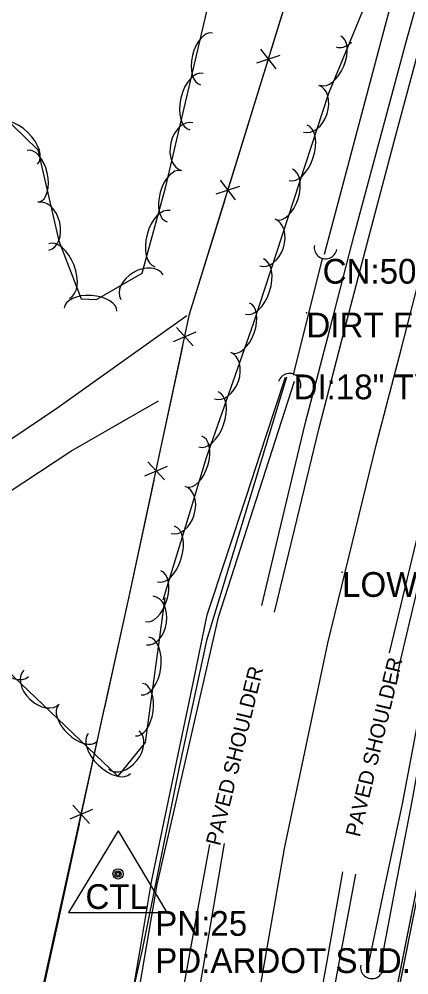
# Model space of a CAD drawing. Extents: x 954793 to 988390, y 1867850 to 1924428.
# Drawn here: x 960952.9 to 961031.6, y 1905589 to 1905782 of the extents above; entities that cross this region are included whole.
import ezdxf

# ---------------------------------------------------------------- set-up
doc = ezdxf.new("R2010")
doc.units = 0
for name, color, linetype in [('S_CROSS_DRAIN', 7, 'Continuous'), ('S_DITCHLINE', 7, 'Continuous'), ('S_DRG_PT_SYM', 7, 'Continuous'), ('S_EDGE_PAVEMENT', 7, 'Continuous'), ('S_ELECTRIC_UTILITIES_ANNOT', 7, 'Continuous'), ('S_FENCE', 7, 'Continuous'), ('S_GRD_PT_SYM', 7, 'Continuous'), ('S_MSC_PT_SYM', 7, 'Continuous'), ('S_PAVEMENT_CROWN', 7, 'Continuous'), ('S_PRIMARY_CTL', 7, 'Continuous'), ('S_PRIMARY_CTL_ANNOT', 7, 'Continuous'), ('S_SHOULDER', 7, 'Continuous'), ('S_SHOULDER_ANNOT', 7, 'Continuous'), ('S_SIDE_DRAIN', 7, 'Continuous'), ('S_SIDE_DRAIN_ANNOT', 7, 'Continuous'), ('S_STREAM', 7, 'Continuous'), ('S_SURVEY_TEXT_ANNOT', 7, 'Continuous'), ('S_TREE', 7, 'Continuous'), ('S_UNDERGROUND_CABLE', 7, 'Continuous'), ('S_UTL_PT_SYM', 7, 'Continuous')]:
    doc.layers.add(name, color=color, linetype=linetype)

msp = doc.modelspace()

# ---------------------------------------------------------------- linework, layer by layer
at = {"layer": 'S_CROSS_DRAIN'}
for centre, start, end in [((961014.81, 1905735.86), 169.5498, 349.879), ((961007.54, 1905708.13), 343.2345, 163.5637), ((961024.18, 1905590.52), 169.3265, 349.6557)]:
    msp.add_arc(centre, 2.3, start, end, dxfattribs=at)
at = {"layer": 'S_DITCHLINE'}
for points in [[(961014.58, 1905734.49), (961018.49, 1905749.16), (961022.39, 1905763.84), (961026.3, 1905778.52), (961030.21, 1905793.2)], [(960935.19, 1905686.44), (960947.87, 1905694.92), (960960.56, 1905703.4), (960973.67, 1905712.75), (960986.79, 1905722.11)], [(960990.92, 1905661.68), (960994.87, 1905673.67), (960998.82, 1905685.66), (961002.78, 1905697.65), (961006.73, 1905709.64)], [(960993.16, 1905661.18), (960997.01, 1905673.1), (961000.86, 1905685.02), (961004.7, 1905696.94), (961008.55, 1905708.86)], [(960937.67, 1905677.8), (960950.5, 1905686.25), (960963.34, 1905694.7), (960981.08, 1905704.88)], [(961023.12, 1905589.41), (961026.75, 1905606.46), (961030.37, 1905623.51), (961034.42, 1905644.87), (961038.47, 1905666.23), (961043.78, 1905686.33), (961049.09, 1905706.44)], [(961025.68, 1905589.56), (961028.89, 1905606.27), (961032.1, 1905622.97), (961035.98, 1905644.26), (961039.86, 1905665.55), (961044.99, 1905685.72), (961050.13, 1905705.89)], [(960975.29, 1905581.95), (960977.49, 1905594.88), (960979.69, 1905607.8), (960982.5, 1905621.27), (960985.31, 1905634.74), (960988.11, 1905648.21), (960990.92, 1905661.68)], [(960976.47, 1905582.09), (960978.64, 1905594.66), (960980.81, 1905607.22), (960983.9, 1905620.71), (960986.99, 1905634.2), (960990.08, 1905647.69), (960993.16, 1905661.18)]]:
    msp.add_lwpolyline(points, dxfattribs=at)
at = {"layer": 'S_DRG_PT_SYM'}
for points in [[(961014.22, 1905733.55), (961014.17, 1905733.56), (961014.22, 1905733.55), (961014.21, 1905733.5), (961014.22, 1905733.55), (961014.27, 1905733.53), (961014.22, 1905733.55), (961014.23, 1905733.6)], [(961014.22, 1905733.55), (961014.17, 1905733.56), (961014.22, 1905733.55), (961014.21, 1905733.5), (961014.22, 1905733.55), (961014.27, 1905733.53), (961014.22, 1905733.55), (961014.23, 1905733.6)], [(961008.35, 1905710.21), (961008.3, 1905710.23), (961008.35, 1905710.21), (961008.33, 1905710.16), (961008.35, 1905710.21), (961008.4, 1905710.2), (961008.35, 1905710.21), (961008.36, 1905710.26)], [(961008.35, 1905710.21), (961008.3, 1905710.23), (961008.35, 1905710.21), (961008.33, 1905710.16), (961008.35, 1905710.21), (961008.4, 1905710.2), (961008.35, 1905710.21), (961008.36, 1905710.26)]]:
    msp.add_lwpolyline(points, close=True, dxfattribs=at)
for points in [[(961014.22, 1905733.55), (961014.22, 1905733.6), (961014.22, 1905733.55), (961014.17, 1905733.55), (961014.22, 1905733.55), (961014.22, 1905733.5), (961014.22, 1905733.55), (961014.27, 1905733.55)], [(961008.35, 1905710.21), (961008.35, 1905710.26), (961008.35, 1905710.21), (961008.3, 1905710.21), (961008.35, 1905710.21), (961008.35, 1905710.16), (961008.35, 1905710.21), (961008.4, 1905710.21)]]:
    msp.add_lwpolyline(points, dxfattribs=at)
at = {"layer": 'S_EDGE_PAVEMENT'}
for points in [[(961004.53, 1905662.2), (961008.54, 1905678.84), (961013.51, 1905699.46), (961018.52, 1905718.69), (961023.54, 1905737.92), (961028.76, 1905757.49), (961033.98, 1905777.07), (961039.57, 1905797.54)], [(961027.74, 1905654), (961032.32, 1905673), (961037.09, 1905692.84), (961042.21, 1905712.64), (961047.34, 1905732.45), (961052.58, 1905752.23), (961057.18, 1905769.61)], [(960977.2, 1905464.29), (960978.18, 1905484.02), (960979.95, 1905506.67), (960981.72, 1905529.31), (960984.53, 1905551.85), (960987.34, 1905574.38), (960991.01, 1905595.74), (960994.41, 1905615.48)], [(961001.09, 1905462.78), (961002.13, 1905483.36), (961004.07, 1905505.51), (961006, 1905527.65), (961008.74, 1905549.56), (961011.47, 1905571.48), (961015.11, 1905591.78), (961018.33, 1905609.8)]]:
    msp.add_lwpolyline(points, dxfattribs=at)
at = {"layer": 'S_FENCE'}
for p, q in [((960987.36, 1905722.36), (961010.79, 1905798.2)), ((961000.91, 1905773.15), (961005.67, 1905774.68)), ((961004.82, 1905771.94), (961001.75, 1905775.89)), ((960996.64, 1905745.48), (960993.58, 1905749.43)), ((960992.73, 1905746.69), (960997.49, 1905748.22)), ((960975.1, 1905665.08), (960987.36, 1905722.36)), ((960984.09, 1905716.86), (960988.69, 1905718.81)), ((960988.09, 1905716), (960984.69, 1905719.67)), ((960978.29, 1905689.78), (960982.9, 1905691.73)), ((960982.3, 1905688.92), (960978.89, 1905692.59)), ((960970.21, 1905642.94), (960975.1, 1905665.08)), ((960967.75, 1905622.36), (960963.14, 1905620.43)), ((960963.75, 1905623.23), (960967.14, 1905619.56))]:
    msp.add_line(p, q, dxfattribs=at)
for points in [[(960815.04, 1905577.57), (960839.26, 1905577.7), (960885.56, 1905578.77), (960926.55, 1905578.91), (960956.16, 1905579.8), (960956.58, 1905581.28), (960975.1, 1905665.08), (960987.36, 1905722.36), (961010.79, 1905798.2), (961034.06, 1905881.8), (961058.39, 1905965.89), (961080.13, 1906043.62), (961101.12, 1906116.75), (961119.78, 1906176.01), (961127.63, 1906201.88), (961136.16, 1906228.86), (961155.7, 1906295.71), (961179.56, 1906374.8), (961187.71, 1906406.25)], [(960815.04, 1905577.57), (960839.26, 1905577.7), (960885.56, 1905578.77), (960926.55, 1905578.91), (960956.16, 1905579.8), (960956.58, 1905581.28), (960975.1, 1905665.08), (960987.36, 1905722.36), (961010.79, 1905798.2), (961034.06, 1905881.8), (961058.39, 1905965.89), (961080.13, 1906043.62), (961101.12, 1906116.75), (961119.78, 1906176.01), (961127.63, 1906201.88), (961136.16, 1906228.86), (961155.7, 1906295.71), (961179.56, 1906374.8), (961187.71, 1906406.25)], [(961003.71, 1905775.28), (961010.79, 1905798.2)], [(960995.53, 1905748.82), (961002.69, 1905772)], [(960987.36, 1905722.36), (960994.52, 1905745.54)], [(960986.69, 1905719.24), (960987.36, 1905722.36)], [(960980.89, 1905692.16), (960985.97, 1905715.88)], [(960975.1, 1905665.08), (960980.18, 1905688.8)], [(960970.21, 1905642.94), (960975.1, 1905665.08)], [(960970.12, 1905642.88), (960956.48, 1905580.15), (960929.78, 1905577.41)], [(960970.12, 1905642.88), (960965.87, 1905623.35)], [(960965.02, 1905619.44), (960960.78, 1905599.92)], [(960960.78, 1905599.92), (960956.53, 1905580.39)]]:
    msp.add_lwpolyline(points, dxfattribs=at)
at = {"layer": 'S_GRD_PT_SYM'}
msp.add_lwpolyline([(961018.14, 1905670.31), (961018.14, 1905670.36), (961018.14, 1905670.31), (961018.09, 1905670.31), (961018.14, 1905670.31), (961018.14, 1905670.26), (961018.14, 1905670.31), (961018.19, 1905670.31)], dxfattribs=at)
at = {"layer": 'S_MSC_PT_SYM'}
for points in [[(960987.36, 1905722.36), (960987.31, 1905722.38), (960987.36, 1905722.36), (960987.34, 1905722.32), (960987.36, 1905722.36), (960987.41, 1905722.35), (960987.36, 1905722.36), (960987.37, 1905722.41)], [(960987.36, 1905722.36), (960987.31, 1905722.38), (960987.36, 1905722.36), (960987.34, 1905722.32), (960987.36, 1905722.36), (960987.41, 1905722.35), (960987.36, 1905722.36), (960987.37, 1905722.41)], [(961010.95, 1905722.69), (961010.95, 1905722.74), (961010.95, 1905722.69), (961010.9, 1905722.69), (961010.95, 1905722.69), (961010.95, 1905722.64), (961010.95, 1905722.69), (961011, 1905722.69)], [(961010.95, 1905722.69), (961010.95, 1905722.74), (961010.95, 1905722.69), (961010.9, 1905722.69), (961010.95, 1905722.69), (961010.95, 1905722.64), (961010.95, 1905722.69), (961011, 1905722.69)], [(960975.1, 1905665.08), (960975.05, 1905665.09), (960975.1, 1905665.08), (960975.09, 1905665.03), (960975.1, 1905665.08), (960975.15, 1905665.07), (960975.1, 1905665.08), (960975.11, 1905665.13)], [(960975.1, 1905665.08), (960975.05, 1905665.09), (960975.1, 1905665.08), (960975.09, 1905665.03), (960975.1, 1905665.08), (960975.15, 1905665.07), (960975.1, 1905665.08), (960975.11, 1905665.13)]]:
    msp.add_lwpolyline(points, close=True, dxfattribs=at)
for points in [[(960987.36, 1905722.36), (960987.36, 1905722.41), (960987.36, 1905722.36), (960987.31, 1905722.36), (960987.36, 1905722.36), (960987.36, 1905722.31), (960987.36, 1905722.36), (960987.41, 1905722.36)], [(961010.95, 1905722.69), (961010.95, 1905722.74), (961010.95, 1905722.69), (961010.9, 1905722.69), (961010.95, 1905722.69), (961010.95, 1905722.64), (961010.95, 1905722.69), (961011, 1905722.69)], [(960975.1, 1905665.08), (960975.1, 1905665.13), (960975.1, 1905665.08), (960975.05, 1905665.08), (960975.1, 1905665.08), (960975.1, 1905665.03), (960975.1, 1905665.08), (960975.15, 1905665.08)]]:
    msp.add_lwpolyline(points, dxfattribs=at)
at = {"layer": 'S_PAVEMENT_CROWN'}
msp.add_lwpolyline([(960989.18, 1905463.82), (960990.18, 1905484.88), (960992.08, 1905507.22), (960993.97, 1905529.56), (960996.62, 1905551.2), (960999.26, 1905572.83), (961002.88, 1905593.65), (961006.51, 1905614.48), (961010.89, 1905635.22), (961015.28, 1905655.96), (961020.21, 1905676.1), (961025.13, 1905696.23), (961030.14, 1905715.53), (961035.15, 1905734.82), (961040.42, 1905754.54), (961045.69, 1905774.26), (961051.22, 1905794.41)], dxfattribs=at)
at = {"layer": 'S_PRIMARY_CTL'}
for p, q in [((960972.91, 1905618.07), (960962.87, 1905601.56)), ((960972.91, 1905618.07), (960982.73, 1905601.56)), ((960962.87, 1905601.56), (960982.73, 1905601.56))]:
    msp.add_line(p, q, dxfattribs=at)
for radius in [1.04, 0.609, 0.344]:
    msp.add_circle((960972.91, 1905609.37), radius, dxfattribs=at)
at = {"layer": 'S_SHOULDER'}
for points in [[(961001.95, 1905663.6), (961005.8, 1905679.69), (961010.73, 1905700.26), (961015.66, 1905719.29), (961020.59, 1905738.31), (961025.83, 1905757.84), (961031.07, 1905777.37), (961036.9, 1905798.12)], [(961029.2, 1905648.9), (961029.94, 1905652.42), (961034.65, 1905672.22), (961039.35, 1905692.02), (961044.59, 1905711.86), (961049.83, 1905731.69), (961054.88, 1905751.61), (961059.19, 1905768.59)], [(960985.1, 1905580.64), (960988.48, 1905599.19), (960991.42, 1905615.31)], [(961002.98, 1905462.7), (961004.07, 1905483.25), (961006.24, 1905505.39), (961008.41, 1905527.53), (961010.71, 1905549.43), (961013.76, 1905571.15), (961017.55, 1905591.41), (961020.91, 1905609.35)]]:
    msp.add_lwpolyline(points, dxfattribs=at)
at = {"layer": 'S_SIDE_DRAIN'}
msp.add_line((961008.35, 1905710.21), (961014.22, 1905733.55), dxfattribs=at)
msp.add_lwpolyline([(961008.35, 1905710.21), (961014.22, 1905733.55)], dxfattribs=at)
msp.add_lwpolyline([(961008.35, 1905710.21), (961014.22, 1905733.55)], dxfattribs=at)
at = {"layer": 'S_STREAM'}
msp.add_lwpolyline([(961006.94, 1905709.69), (960999.8, 1905686.08), (960990.78, 1905656.48), (960985.22, 1905630.91), (960977.87, 1905594.37), (960975.31, 1905583.02), (960972.97, 1905579.81), (960964.37, 1905573.68), (960956.75, 1905568.77)], dxfattribs=at)
at = {"layer": 'S_TREE'}
for points in [[(961074.84, 1905957.28), (961055.46, 1905871.18), (961042.82, 1905834.7), (961026.57, 1905794.05), (961015.41, 1905766.97), (961000.22, 1905720.42), (960990.68, 1905693.35), (960987.26, 1905682.01), (960981.96, 1905664.66)], [(960943.79, 1905768.11), (960956.72, 1905755.56), (960960.94, 1905737.21), (960965.44, 1905725.51), (960968.58, 1905725.33), (960977.8, 1905730.64), (960982.55, 1905748.2), (961001.19, 1905827.88)], [(960982.38, 1905665.13), (960978.35, 1905635.89), (960972.88, 1905629.1), (960960.71, 1905640.68), (960947.32, 1905653.43), (960937.33, 1905660.68), (960931.78, 1905662.56), (960929.17, 1905654.87), (960932.69, 1905634.12), (960937.21, 1905601.06), (960938.74, 1905578.78), (960935.33, 1905560.07), (960923.76, 1905556.45), (960903.64, 1905557.03), (960870.44, 1905558.89), (960851.45, 1905560.57), (960809.86, 1905563.36), (960782.94, 1905565.45)]]:
    msp.add_lwpolyline(points, dxfattribs=at)
for centre, major_axis, ratio, end_param in [((960990.75, 1905773.93), (-1.22, -5.21), 0.540699, 6.283185), ((961015.83, 1905773.57), (2.04, 4.94), 0.540699, 6.283185), ((961019.21, 1905781.77), (2.24, 5.43), 0.55008, 4.016133), ((960988.73, 1905765.29), (-1.34, -5.71), 0.55008, 6.283185), ((961011.89, 1905763.87), (1.54, 4.71), 0.685311, 6.283185), ((960952.44, 1905756.76), (-4.21, 4.09), 0.55008, 6.283185), ((960986.87, 1905756.22), (-1.13, -4.83), 0.685311, 6.283185), ((961009.26, 1905754.99), (1.82, 5.58), 0.55008, 6.283185), ((960955.77, 1905750.25), (-1.2, 5.21), 0.540699, 6.283185), ((960984.2, 1905746.19), (-1.4, -5.16), 0.540699, 6.283185), ((961006.51, 1905746.56), (1.66, 5.08), 0.540699, 6.283185), ((960957.82, 1905740.15), (-1.11, 4.83), 0.685311, 6.283185), ((960981.88, 1905737.63), (-1.53, -5.66), 0.55008, 6.283185), ((961003.07, 1905736.84), (1.54, 4.71), 0.685311, 6.283185), ((960961, 1905731.13), (-2.11, 5.48), 0.55008, 6.283185), ((960977.73, 1905727.86), (-4.29, -2.48), 0.685311, 6.283185), ((961000.45, 1905727.96), (1.82, 5.58), 0.55008, 6.283185), ((960967.34, 1905723.28), (-5.34, 0.31), 0.540699, 6.283185), ((960997.67, 1905719.59), (1.78, 5.04), 0.540699, 6.283185), ((960994, 1905709.96), (1.65, 4.67), 0.685311, 6.283185), ((960991.18, 1905701.14), (1.95, 5.54), 0.55008, 6.283185), ((960988.26, 1905692.66), (1.54, 5.12), 0.540699, 6.283185), ((960985.03, 1905682.87), (1.43, 4.74), 0.685311, 6.283185), ((960982.58, 1905673.95), (1.71, 5.61), 0.55008, 6.283185), ((960979.99, 1905665.47), (1.56, 5.11), 0.540699, 6.283185), ((960979.34, 1905660.54), (0.68, 4.91), 0.685311, 6.283185), ((960950.56, 1905653.28), (4.25, -4.05), 0.55008, 6.283185), ((960978.34, 1905651.34), (0.8, 5.81), 0.55008, 6.283185), ((960957.44, 1905647.09), (3.59, -3.42), 0.685311, 6.283185), ((960977.13, 1905642.55), (0.73, 5.3), 0.540699, 6.283185), ((960964.73, 1905639.79), (3.87, -3.69), 0.540699, 6.283185), ((960971.15, 1905633.67), (4.25, -4.05), 0.55008, 6.283185), ((960974.06, 1905634.37), (3.11, 3.86), 0.685311, 6.283185)]:
    msp.add_ellipse(centre, major_axis=major_axis, ratio=ratio, start_param=3.141593, end_param=end_param, dxfattribs=at)
at = {"layer": 'S_UNDERGROUND_CABLE'}
for p, q in [((961020.88, 1905544.24), (961037.02, 1905625.36)), ((961021.24, 1905543.94), (961037.47, 1905625.32))]:
    msp.add_line(p, q, dxfattribs=at)
for points in [[(961017.86, 1904908.46), (961015.89, 1904941.51), (961005.94, 1904974.06), (960999.55, 1905055.88), (961001.9, 1905134.04), (961007.43, 1905195.77), (961009.84, 1905254.08), (961011.9, 1905344.41), (961013.82, 1905431.57), (961016.12, 1905461.56), (961020.88, 1905544.24), (961037.02, 1905625.36), (961046.38, 1905663.74), (961054.04, 1905678.82), (961068.03, 1905730.24), (961081.99, 1905759.22), (961099.97, 1905821.21), (961122.68, 1905896.29), (961150.18, 1905978.74), (961170.9, 1906041.6), (961202.06, 1906097.64), (961216.09, 1906117.43), (961239.65, 1906156.81)], [(961017.86, 1904908.46), (961015.89, 1904941.51), (961005.94, 1904974.06), (960999.55, 1905055.88), (961001.9, 1905134.04), (961007.43, 1905195.77), (961009.84, 1905254.08), (961011.9, 1905344.41), (961013.82, 1905431.57), (961016.12, 1905461.56), (961020.88, 1905544.24), (961037.02, 1905625.36), (961046.38, 1905663.74), (961054.04, 1905678.82), (961068.03, 1905730.24), (961081.99, 1905759.22), (961099.97, 1905821.21), (961122.68, 1905896.29), (961150.18, 1905978.74), (961170.9, 1906041.6), (961202.06, 1906097.64), (961216.09, 1906117.43), (961239.65, 1906156.81)], [(961018.52, 1904908.24), (961016.25, 1904941.65), (961006.41, 1904974.08), (961000.09, 1905055.79), (961002.59, 1905134.18), (961008.14, 1905195.51), (961010.36, 1905253.95), (961012.53, 1905344.23), (961014.31, 1905431.55), (961016.78, 1905461.41), (961021.24, 1905543.94), (961037.47, 1905625.32), (961046.9, 1905663.52), (961054.5, 1905678.7), (961068.53, 1905729.92), (961082.6, 1905758.89), (961100.34, 1905821.14), (961122.94, 1905896.13), (961151.05, 1905978.44), (961171.49, 1906041.57), (961202.63, 1906097.75), (961216.73, 1906116.83), (961239.63, 1906156.77)], [(961018.52, 1904908.24), (961016.25, 1904941.65), (961006.41, 1904974.08), (961000.09, 1905055.79), (961002.59, 1905134.18), (961008.14, 1905195.51), (961010.36, 1905253.95), (961012.53, 1905344.23), (961014.31, 1905431.55), (961016.78, 1905461.41), (961021.24, 1905543.94), (961037.47, 1905625.32), (961046.9, 1905663.52), (961054.5, 1905678.7), (961068.53, 1905729.92), (961082.6, 1905758.89), (961100.34, 1905821.14), (961122.94, 1905896.13), (961151.05, 1905978.44), (961171.49, 1906041.57), (961202.63, 1906097.75), (961216.73, 1906116.83), (961239.63, 1906156.77)]]:
    msp.add_lwpolyline(points, dxfattribs=at)
at = {"layer": 'S_UTL_PT_SYM'}
msp.add_lwpolyline([(961018.15, 1905670.31), (961018.15, 1905670.36), (961018.15, 1905670.31), (961018.1, 1905670.31), (961018.15, 1905670.31), (961018.15, 1905670.26), (961018.15, 1905670.31), (961018.2, 1905670.31)], close=True, dxfattribs=at)
msp.add_lwpolyline([(961018.15, 1905670.31), (961018.15, 1905670.36), (961018.15, 1905670.31), (961018.1, 1905670.31), (961018.15, 1905670.31), (961018.15, 1905670.26), (961018.15, 1905670.31), (961018.2, 1905670.31)], close=True, dxfattribs=at)
msp.add_lwpolyline([(961018.15, 1905670.31), (961018.15, 1905670.36), (961018.15, 1905670.31), (961018.1, 1905670.31), (961018.15, 1905670.31), (961018.15, 1905670.26), (961018.15, 1905670.31), (961018.2, 1905670.31)], dxfattribs=at)

# ---------------------------------------------------------------- texts
at = {"layer": 'S_ELECTRIC_UTILITIES_ANNOT'}
msp.add_text('LOWEST UTILITY LINE', height=5, dxfattribs=at).set_placement((961018.15, 1905665.31))
at = {"layer": 'S_PRIMARY_CTL'}
msp.add_text('CTL', height=5, rotation=360, dxfattribs=at).set_placement((960966.32, 1905602.29))
at = {"layer": 'S_PRIMARY_CTL_ANNOT'}
for s, p in [('PN:25', (960980.41, 1905596.87)), ('PD:ARDOT STD. MON. STAMPED PN:25', (960980.41, 1905589.37))]:
    msp.add_text(s, height=5, dxfattribs=at).set_placement(p)
at = {"layer": 'S_SHOULDER_ANNOT'}
for rotation, p in [(76.4501, (961021.72, 1905616.68)), (76.2952, (960993.51, 1905614.91))]:
    msp.add_text('PAVED SHOULDER', height=3.0002, rotation=rotation, dxfattribs=at).set_placement(p)
at = {"layer": 'S_SIDE_DRAIN_ANNOT'}
for s, p in [('CN:50%FILL BTTM OF PIPE', (961014.22, 1905728.55)), ('DI:18" TY:CMP CN:0%FILL BTTM OF', (961008.35, 1905705.21))]:
    msp.add_text(s, height=5, dxfattribs=at).set_placement(p)
at = {"layer": 'S_SURVEY_TEXT_ANNOT'}
msp.add_text('DIRT FIELD ENTR', height=5, dxfattribs=at).set_placement((961010.95, 1905717.69))

doc.saveas('drawing.dxf')
